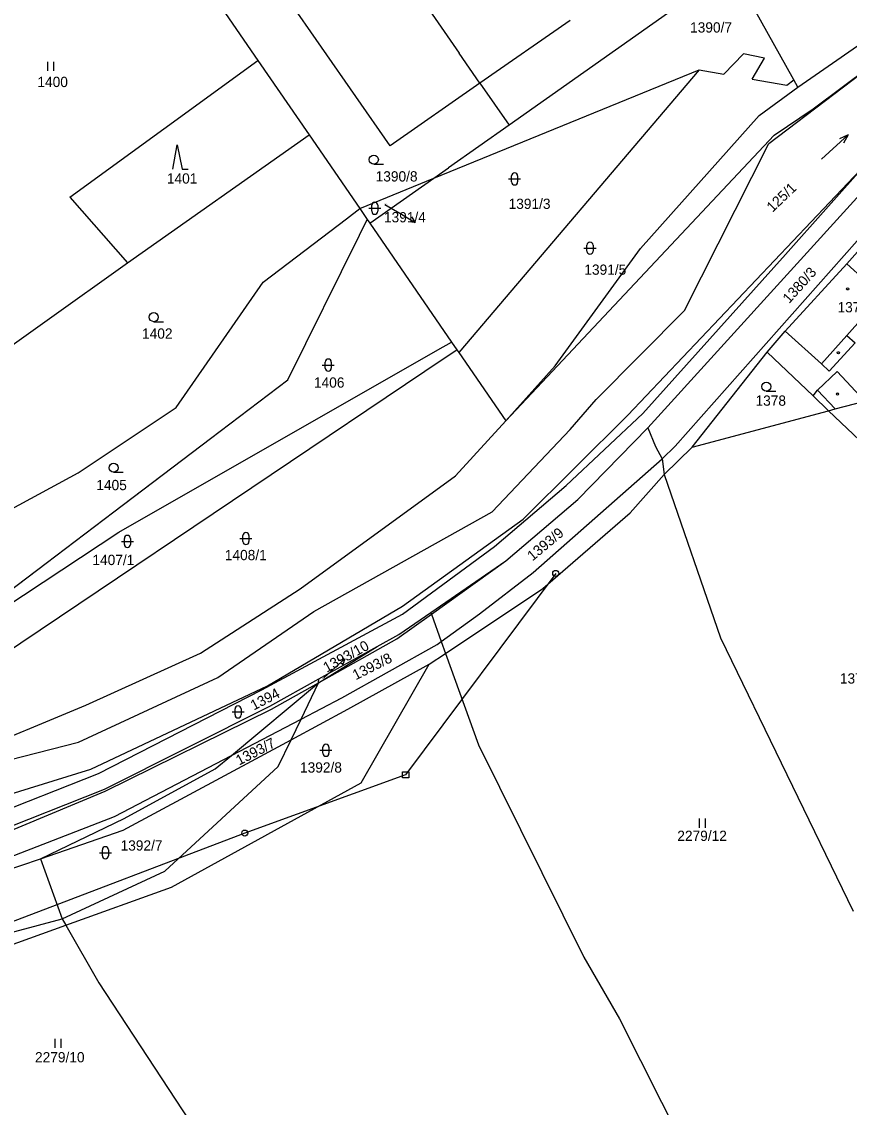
# Model space of a CAD drawing. Extents: x -785744 to -782822, y -1067550 to -1063910.
# Drawn here: x -784239.5 to -784102.3, y -1065584.3 to -1065404.3 of the extents above; entities that cross this region are included whole.
import ezdxf

# ---------------------------------------------------------------- set-up
doc = ezdxf.new("R2010")
doc.units = 0
for name, color, linetype in [('Hranice parcel', 7, 'Continuous'), ('Parcelní čísla', 7, 'Continuous'), ('Pop_ČP_popisy', 7, 'Continuous'), ('Poz_předměty', 7, 'Continuous'), ('Vnitřní kresba', 7, 'Continuous'), ('Značky budov', 7, 'Continuous'), ('Značky kultur', 7, 'Continuous')]:
    doc.layers.add(name, color=color, linetype=linetype)

msp = doc.modelspace()

# ---------------------------------------------------------------- linework, layer by layer
at = {"layer": 'Hranice parcel'}
for p, q in [((-784214.86, -1065389.58), (-784200.36, -1065410.7)), ((-784121.82, -1065395.4), (-784158.7, -1065421.43)), ((-784111.49, -1065413.91), (-784121.82, -1065395.4)), ((-784178.4, -1065424.85), (-784195.52, -1065400.24)), ((-784148.59, -1065404.1), (-784163.54, -1065414.44)), ((-784127.19, -1065412.26), (-784167.05, -1065459.12)), ((-784127.19, -1065412.26), (-784123.1, -1065412.97)), ((-784163.54, -1065414.44), (-784178.4, -1065424.85)), ((-784163.54, -1065414.44), (-784158.7, -1065421.43)), ((-784118.39, -1065413.8), (-784112.65, -1065414.8)), ((-784158.7, -1065421.43), (-784168.76, -1065428.53)), ((-784102.7, -1065444.42), (-784095.61, -1065436.48)), ((-784167.36, -1065458.67), (-784167.05, -1065459.12)), ((-784167.05, -1065459.12), (-784159.24, -1065470.48)), ((-784180.59, -1065507.9), (-784177, -1065505.9)), ((-784190.29, -1065513.9), (-784180.59, -1065507.9))]:
    msp.add_line(p, q, dxfattribs=at)
for points in [[(-784187.77, -1065379.41), (-784166.95, -1065409.51)], [(-784110.82, -1065415.12), (-784081.69, -1065394.88)], [(-784108.29, -1065418.72), (-784094.06, -1065408.13)], [(-784231.56, -1065433.37), (-784200.36, -1065410.7)], [(-784200.36, -1065410.7), (-784191.85, -1065423.05)], [(-784163.54, -1065414.44), (-784166.95, -1065409.51)], [(-784119.82, -1065409.62), (-784123.1, -1065412.97)], [(-784116.36, -1065410.32), (-784119.82, -1065409.62)], [(-784118.39, -1065413.8), (-784116.36, -1065410.32)], [(-784171.16, -1065430.22), (-784127.19, -1065412.26)], [(-784112.65, -1065414.8), (-784111.49, -1065413.91)], [(-784110.82, -1065415.12), (-784111.49, -1065413.91)], [(-784117.21, -1065419.82), (-784110.82, -1065415.12)], [(-784136.9, -1065441.91), (-784117.21, -1065419.82)], [(-784114.75, -1065423.1), (-784108.29, -1065418.72)], [(-784221.99, -1065444.26), (-784191.85, -1065423.05)], [(-784191.85, -1065423.05), (-784183.46, -1065435.25)], [(-784159.24, -1065470.48), (-784114.75, -1065423.1)], [(-784171.16, -1065430.22), (-784168.76, -1065428.53)], [(-784112.84, -1065442.9), (-784099.47, -1065427.85)], [(-784183.46, -1065435.25), (-784171.16, -1065430.22)], [(-784181.77, -1065437.71), (-784171.16, -1065430.22)], [(-784231.56, -1065433.37), (-784221.99, -1065444.26)], [(-784135.7, -1065471.61), (-784100.5, -1065432.86)], [(-784185.67, -1065436.94), (-784183.46, -1065435.25)], [(-784183.46, -1065435.25), (-784182.21, -1065437.07)], [(-784199.46, -1065447.46), (-784185.67, -1065436.94)], [(-784183.5, -1065439.66), (-784182.21, -1065437.07)], [(-784182.21, -1065437.07), (-784181.77, -1065437.71)], [(-784181.77, -1065437.71), (-784168.24, -1065457.39)], [(-784195.4, -1065463.66), (-784183.5, -1065439.66)], [(-784151.03, -1065461.36), (-784136.9, -1065441.91)], [(-784136.52, -1065469.25), (-784112.84, -1065442.9)], [(-784248.7, -1065463.3), (-784221.99, -1065444.26)], [(-784112.89, -1065455.57), (-784102.7, -1065444.42)], [(-784213.91, -1065468.26), (-784199.46, -1065447.46)], [(-784115.91, -1065459.07), (-784112.89, -1065455.57)], [(-784170.49, -1065458.68), (-784168.24, -1065457.39)], [(-784168.24, -1065457.39), (-784167.36, -1065458.67)], [(-784223.44, -1065488.95), (-784170.49, -1065458.68)], [(-784169.44, -1065460.07), (-784167.36, -1065458.67)], [(-784128.32, -1065474.81), (-784115.91, -1065459.07)], [(-784115.91, -1065459.07), (-784108.27, -1065466.34)], [(-784265.21, -1065524.39), (-784169.44, -1065460.07)], [(-784159.24, -1065470.48), (-784151.03, -1065461.36)], [(-784264.37, -1065515.96), (-784195.4, -1065463.66)], [(-784108.27, -1065466.34), (-784105.7, -1065468.78)], [(-784230.15, -1065479.08), (-784213.91, -1065468.26)], [(-784105.7, -1065468.78), (-784104.63, -1065468.5)], [(-784104.63, -1065468.5), (-784099.68, -1065467.18)], [(-784149.24, -1065481.21), (-784136.52, -1065469.25)], [(-784128.32, -1065474.81), (-784105.7, -1065468.78)], [(-784105.7, -1065468.78), (-784099.51, -1065474.69)], [(-784167.57, -1065479.61), (-784159.24, -1065470.48)], [(-784147.3, -1065483.49), (-784135.7, -1065471.61)], [(-784135.7, -1065471.61), (-784134.41, -1065474.74)], [(-784134.41, -1065474.74), (-784133.31, -1065476.74)], [(-784132.98, -1065479.35), (-784128.32, -1065474.81)], [(-784133.31, -1065476.74), (-784132.98, -1065479.35)], [(-784260.87, -1065495.71), (-784230.15, -1065479.08)], [(-784138.62, -1065485.71), (-784132.98, -1065479.35)], [(-784132.98, -1065479.35), (-784123.61, -1065506.44)], [(-784193.32, -1065498.34), (-784167.57, -1065479.61)], [(-784161.1, -1065491.3), (-784149.24, -1065481.21)], [(-784159.21, -1065493.67), (-784147.3, -1065483.49)], [(-784153.08, -1065498.27), (-784138.62, -1065485.71)], [(-784264.37, -1065515.96), (-784223.44, -1065488.95)], [(-784176.35, -1065502.5), (-784161.1, -1065491.3)], [(-784171.69, -1065502.25), (-784159.21, -1065493.67)], [(-784209.89, -1065508.97), (-784193.32, -1065498.34)], [(-784169.25, -1065509.02), (-784153.08, -1065498.27)], [(-784199.71, -1065515.09), (-784176.35, -1065502.5)], [(-784177, -1065505.9), (-784171.69, -1065502.25)], [(-784171.69, -1065502.25), (-784171.59, -1065502.53)], [(-784171.59, -1065502.53), (-784169.95, -1065507.08)], [(-784190.26, -1065513.27), (-784180.59, -1065507.9)], [(-784169.95, -1065507.08), (-784169.25, -1065509.02)], [(-784123.61, -1065506.44), (-784101.65, -1065551.8)], [(-784228.9, -1065517.61), (-784209.89, -1065508.97)], [(-784171.97, -1065510.83), (-784169.25, -1065509.02)], [(-784169.25, -1065509.02), (-784163.76, -1065524.2)], [(-784185.46, -1065518.29), (-784171.97, -1065510.83)], [(-784183.25, -1065530.51), (-784171.97, -1065510.83)], [(-784198.37, -1065517.77), (-784190.26, -1065513.27)], [(-784190.29, -1065513.9), (-784190.26, -1065513.27)], [(-784226.8, -1065528.96), (-784199.71, -1065515.09)], [(-784204.76, -1065525.96), (-784190.29, -1065513.9)], [(-784193.17, -1065519.92), (-784190.29, -1065513.9)], [(-784249.15, -1065526), (-784228.9, -1065517.61)], [(-784225.78, -1065531.57), (-784198.37, -1065517.77)], [(-784194.83, -1065523.34), (-784185.46, -1065518.29)], [(-784194.83, -1065523.34), (-784193.17, -1065519.92)], [(-784222.69, -1065538.36), (-784194.83, -1065523.34)], [(-784196.98, -1065527.78), (-784194.83, -1065523.34)], [(-784163.76, -1065524.2), (-784146.3, -1065559.4)], [(-784207.43, -1065528.17), (-784204.76, -1065525.96)], [(-784215.77, -1065545.17), (-784196.98, -1065527.78)], [(-784245.59, -1065536.34), (-784226.8, -1065528.96)], [(-784222.52, -1065536.39), (-784207.43, -1065528.17)], [(-784244.81, -1065539.05), (-784225.78, -1065531.57)], [(-784214.69, -1065547.81), (-784183.25, -1065530.51)], [(-784236.42, -1065543.08), (-784222.52, -1065536.39)], [(-784236.42, -1065543.08), (-784222.69, -1065538.36)], [(-784242.95, -1065545.32), (-784236.42, -1065543.08)], [(-784236.42, -1065543.08), (-784232.79, -1065553.04)], [(-784232.79, -1065553.04), (-784215.77, -1065545.17)], [(-784232.18, -1065554.11), (-784214.69, -1065547.81)], [(-784255.61, -1065559.13), (-784232.79, -1065553.04)], [(-784232.79, -1065553.04), (-784232.18, -1065554.11)], [(-784254.13, -1065562.02), (-784232.18, -1065554.11)], [(-784232.18, -1065554.11), (-784226.74, -1065563.67)], [(-784146.3, -1065559.4), (-784140.41, -1065569.62)], [(-784226.74, -1065563.67), (-784210.62, -1065588.27)], [(-784140.41, -1065569.62), (-784123.04, -1065604.07)]]:
    msp.add_lwpolyline(points, dxfattribs=at)
at = {"layer": 'Pop_ČP_popisy'}
for p, q in [((-784176.84, -1065436.03), (-784174.25, -1065437.55)), ((-784188.15, -1065511.94), (-784185.93, -1065509.92))]:
    msp.add_line(p, q, dxfattribs=at)
for points in [[(-784179.33, -1065434.56), (-784176.84, -1065436.03)], [(-784174.86, -1065436.61), (-784174.25, -1065437.55), (-784175.37, -1065437.48)], [(-784187, -1065510.23), (-784185.93, -1065509.92), (-784186.33, -1065510.97)], [(-784189.42, -1065513.09), (-784188.15, -1065511.94)]]:
    msp.add_lwpolyline(points, dxfattribs=at)
at = {"layer": 'Poz_předměty'}
for points in [[(-784150.96, -1065495.76), (-784175.85, -1065529.15)], [(-784175.85, -1065529.15), (-784202.53, -1065538.83)], [(-784202.53, -1065538.83), (-784280.3, -1065568.46)]]:
    msp.add_lwpolyline(points, dxfattribs=at)
msp.add_lwpolyline([(-784176.35, -1065528.65), (-784175.35, -1065528.65), (-784175.35, -1065529.65), (-784176.35, -1065529.65)], close=True, dxfattribs=at)
for centre in [(-784150.96, -1065495.76), (-784202.53, -1065538.83)]:
    msp.add_circle(centre, 0.5, dxfattribs=at)
at = {"layer": 'Vnitřní kresba'}
for points in [[(-784115.6, -1065424.46), (-784094.06, -1065408.13)], [(-784129.62, -1065452.18), (-784115.6, -1065424.46)], [(-784139.03, -1065469.54), (-784099.47, -1065427.85)], [(-784131.16, -1065474.67), (-784092.35, -1065430.91)], [(-784102.7, -1065444.42), (-784096.83, -1065449.76)], [(-784102.69, -1065456.3), (-784096.83, -1065449.76)], [(-784144.23, -1065466.95), (-784129.62, -1065452.18)], [(-784112.89, -1065455.57), (-784106.9, -1065461)], [(-784106.9, -1065461), (-784102.69, -1065456.3)], [(-784105.59, -1065462.21), (-784101.33, -1065457.53)], [(-784102.69, -1065456.3), (-784101.33, -1065457.53)], [(-784106.9, -1065461), (-784105.59, -1065462.21)], [(-784107.57, -1065465.35), (-784104.27, -1065462.28)], [(-784104.27, -1065462.28), (-784099.68, -1065467.18)], [(-784108.27, -1065466.34), (-784107.57, -1065465.35)], [(-784107.57, -1065465.35), (-784104.63, -1065468.5)], [(-784148.56, -1065471.9), (-784144.23, -1065466.95)], [(-784156.39, -1065486.77), (-784139.03, -1065469.54)], [(-784161.49, -1065485.56), (-784148.56, -1065471.9)], [(-784133.31, -1065476.74), (-784131.16, -1065474.67)], [(-784154.7, -1065495.62), (-784133.31, -1065476.74)], [(-784191.1, -1065502.06), (-784161.49, -1065485.56)], [(-784176.39, -1065501.21), (-784156.39, -1065486.77)], [(-784171.59, -1065502.53), (-784159.21, -1065493.67)], [(-784163.63, -1065502.48), (-784154.7, -1065495.62)], [(-784207.02, -1065513.04), (-784191.1, -1065502.06)], [(-784198.78, -1065514.39), (-784176.39, -1065501.21)], [(-784177.33, -1065506.63), (-784171.59, -1065502.53)], [(-784169.95, -1065507.08), (-784163.63, -1065502.48)], [(-784190.29, -1065513.9), (-784177.33, -1065506.63)], [(-784186.41, -1065516.4), (-784170.63, -1065507.58)], [(-784170.63, -1065507.58), (-784169.95, -1065507.08)], [(-784230.11, -1065523.75), (-784207.02, -1065513.04)], [(-784228.05, -1065528.21), (-784198.78, -1065514.39)], [(-784198.08, -1065518.27), (-784190.29, -1065513.9)], [(-784193.17, -1065519.92), (-784186.41, -1065516.4)], [(-784225.66, -1065531.88), (-784198.08, -1065518.27)], [(-784204.76, -1065525.96), (-784193.17, -1065519.92)], [(-784248.54, -1065528.45), (-784230.11, -1065523.75)], [(-784224.14, -1065536.06), (-784204.76, -1065525.96)], [(-784246.15, -1065533.79), (-784228.05, -1065528.21)], [(-784244.54, -1065539.75), (-784225.66, -1065531.88)], [(-784243.41, -1065543.53), (-784224.14, -1065536.06)]]:
    msp.add_lwpolyline(points, dxfattribs=at)
at = {"layer": 'Značky budov'}
for centre in [(-784102.55, -1065448.59), (-784104.09, -1065459.17), (-784104.22, -1065466.02)]:
    msp.add_circle(centre, 0.175, dxfattribs=at)
at = {"layer": 'Značky kultur'}
for p, q in [((-784235.2, -1065412.41), (-784235.2, -1065410.91)), ((-784234.2, -1065412.41), (-784234.2, -1065410.91)), ((-784181.13, -1065427.89), (-784179.53, -1065427.89)), ((-784158.79, -1065430.35), (-784156.79, -1065430.35)), ((-784158.29, -1065430.85), (-784158.29, -1065429.85)), ((-784157.29, -1065429.85), (-784157.29, -1065430.85)), ((-784181.97, -1065435.21), (-784179.97, -1065435.21)), ((-784181.47, -1065435.71), (-784181.47, -1065434.71)), ((-784180.47, -1065434.71), (-784180.47, -1065435.71)), ((-784145.78, -1065442.33), (-784145.78, -1065441.33)), ((-784144.78, -1065441.33), (-784144.78, -1065442.33)), ((-784146.28, -1065441.83), (-784144.28, -1065441.83)), ((-784217.62, -1065454.02), (-784216.02, -1065454.02)), ((-784189.68, -1065461.22), (-784187.68, -1065461.22)), ((-784189.18, -1065461.72), (-784189.18, -1065460.72)), ((-784188.18, -1065460.72), (-784188.18, -1065461.72)), ((-784116.04, -1065465.54), (-784114.44, -1065465.54)), ((-784224.29, -1065479), (-784222.69, -1065479)), ((-784222.49, -1065490.96), (-784222.49, -1065489.96)), ((-784221.49, -1065489.96), (-784221.49, -1065490.96)), ((-784203.34, -1065489.98), (-784201.34, -1065489.98)), ((-784202.84, -1065490.48), (-784202.84, -1065489.48)), ((-784201.84, -1065489.48), (-784201.84, -1065490.48)), ((-784222.99, -1065490.46), (-784220.99, -1065490.46)), ((-784204.64, -1065518.74), (-784202.64, -1065518.74)), ((-784204.14, -1065519.24), (-784204.14, -1065518.24)), ((-784203.14, -1065518.24), (-784203.14, -1065519.24)), ((-784190.07, -1065525.09), (-784188.07, -1065525.09)), ((-784189.57, -1065525.59), (-784189.57, -1065524.59)), ((-784188.57, -1065524.59), (-784188.57, -1065525.59)), ((-784127.1, -1065537.93), (-784127.1, -1065536.43)), ((-784126.1, -1065537.93), (-784126.1, -1065536.43)), ((-784226.64, -1065542.09), (-784224.64, -1065542.09)), ((-784226.14, -1065542.59), (-784226.14, -1065541.59)), ((-784225.14, -1065541.59), (-784225.14, -1065542.59)), ((-784233.96, -1065574.44), (-784233.96, -1065572.94)), ((-784232.96, -1065574.44), (-784232.96, -1065572.94))]:
    msp.add_line(p, q, dxfattribs=at)
for points in [[(-784106.88, -1065427.09), (-784102.46, -1065423.03), (-784103.9, -1065423.68)], [(-784102.46, -1065423.03), (-784103.23, -1065424.42)], [(-784214.44, -1065428.71), (-784213.74, -1065424.71), (-784212.94, -1065428.71), (-784211.94, -1065428.71)]]:
    msp.add_lwpolyline(points, dxfattribs=at)
for centre in [(-784181.13, -1065427.14), (-784217.62, -1065453.27), (-784116.04, -1065464.79), (-784224.29, -1065478.25)]:
    msp.add_circle(centre, 0.75, dxfattribs=at)
for centre, start, end in [((-784157.79, -1065429.85), 0, 180), ((-784157.79, -1065430.85), 180, 0), ((-784180.97, -1065434.71), 0, 180), ((-784180.97, -1065435.71), 180, 0), ((-784145.28, -1065441.33), 0, 180), ((-784145.28, -1065442.33), 180, 0), ((-784188.68, -1065460.72), 0, 180), ((-784188.68, -1065461.72), 180, 0), ((-784221.99, -1065489.96), 0, 180), ((-784202.34, -1065489.48), 0, 180), ((-784221.99, -1065490.96), 180, 0), ((-784202.34, -1065490.48), 180, 0), ((-784203.64, -1065518.24), 0, 180), ((-784203.64, -1065519.24), 180, 0), ((-784189.07, -1065524.59), 0, 180), ((-784189.07, -1065525.59), 180, 0), ((-784225.64, -1065541.59), 0, 180), ((-784225.64, -1065542.59), 180, 0)]:
    msp.add_arc(centre, 0.5, start, end, dxfattribs=at)

# ---------------------------------------------------------------- texts
at = {"layer": 'Parcelní čísla'}
for s, height, p in [('1390/7', 1.7, (-784128.68, -1065406.07)), ('1400', 1.7, (-784236.92, -1065415.11)), ('1390/8', 1.7, (-784180.83, -1065430.77)), ('1401', 1.7, (-784215.45, -1065431.12)), ('1391/3', 1.7, (-784158.78, -1065435.32)), ('1391/4', 0.1, (-784179.33, -1065434.56)), ('1391/5', 1.7, (-784146.22, -1065446.24)), ('1376/1', 1.7, (-784104.23, -1065452.47)), ('1402', 1.7, (-784219.57, -1065456.84)), ('1406', 1.7, (-784191.06, -1065464.96)), ('1378', 1.7, (-784117.83, -1065467.96)), ('1405', 1.7, (-784227.15, -1065481.96)), ('1408/1', 1.7, (-784205.84, -1065493.57)), ('1407/1', 1.7, (-784227.8, -1065494.38)), ('1379/2', 1.7, (-784103.84, -1065514.03)), ('1392/8', 1.7, (-784193.37, -1065528.79)), ('2279/12', 1.7, (-784130.8, -1065540.13)), ('1392/7', 1.7, (-784223.13, -1065541.73)), ('2279/10', 1.7, (-784237.32, -1065576.85))]:
    msp.add_text(s, height=height, dxfattribs=at).set_placement(p)
for s, height, rotation, p in [('1380/3', 1.7, 48.0952, (-784112.24, -1065451.1)), ('1393/9', 1.7, 39.7796, (-784154.81, -1065493.78)), ('1393/8', 1.7, 26.8103, (-784184.13, -1065513.5)), ('1393/10', 0.1, 28.2995, (-784189.64, -1065513.28)), ('1394', 1.7, 27.3127, (-784201.04, -1065518.52)), ('1393/7', 1.7, 27.1878, (-784203.47, -1065527.64))]:
    msp.add_text(s, height=height, rotation=rotation, dxfattribs=at).set_placement(p)
at = {"layer": 'Pop_ČP_popisy'}
for s, rotation, p in [('125/1', 43.6252, (-784115.01, -1065435.96)), ('1393/10', 28.9769, (-784188.94, -1065512.25))]:
    msp.add_text(s, height=1.7, rotation=rotation, dxfattribs=at).set_placement(p)
msp.add_text('1391/4', height=1.7, dxfattribs=at).set_placement((-784179.45, -1065437.55))

doc.saveas('drawing.dxf')
